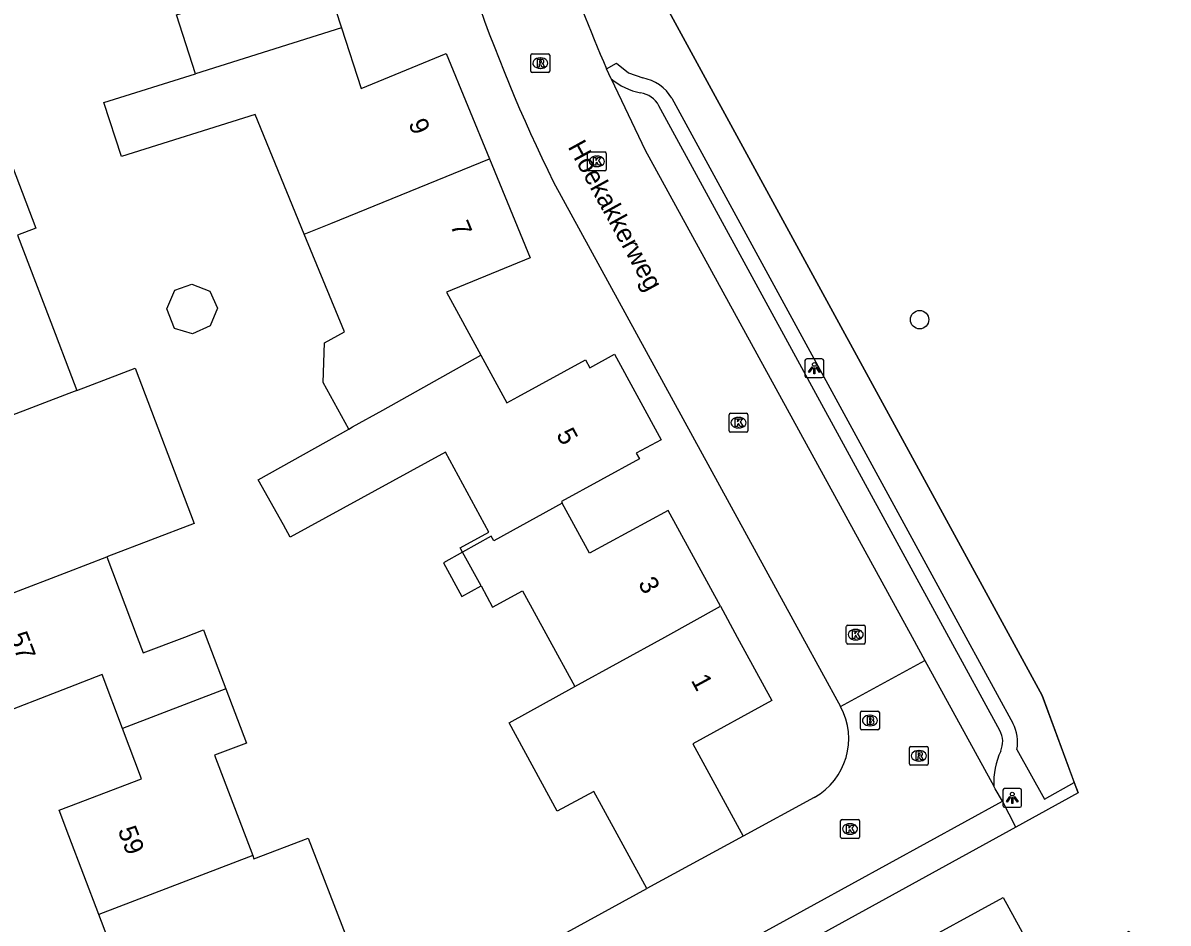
# Model space of a CAD drawing. Extents: x 159265 to 160143, y 383413 to 384319.
# Drawn here: x 159497.6 to 159558.4, y 383734.8 to 383782.6 of the extents above; entities that cross this region are included whole.
import ezdxf

# ---------------------------------------------------------------- set-up
doc = ezdxf.new("R2010")
doc.units = 0
for name, color, linetype in [('IMGEO_Boom', 7, 'Continuous'), ('IMGEO_Brandkraan', 7, 'Continuous'), ('IMGEO_Groenvoorziening', 7, 'Continuous'), ('IMGEO_Hek', 7, 'Continuous'), ('IMGEO_Kolk', 7, 'Continuous'), ('IMGEO_Lichtpunt', 7, 'Continuous'), ('IMGEO_Muur', 7, 'Continuous'), ('IMGEO_Openbare_ruimte_label', 7, 'Continuous'), ('IMGEO_Pand', 7, 'Continuous'), ('IMGEO_Pand_nummerreeks', 7, 'Continuous'), ('IMGEO_Rijbaan_lokaal_open', 7, 'Continuous'), ('IMGEO_Rioolput', 7, 'Continuous'), ('IMGEO_Voetpad_open', 7, 'Continuous')]:
    doc.layers.add(name, color=color, linetype=linetype)

msp = doc.modelspace()

# ---------------------------------------------------------------- linework, layer by layer
at = {"layer": 'IMGEO_Boom'}
msp.add_circle((159545.218, 383766.866), 0.489, dxfattribs=at)
at = {"layer": 'IMGEO_Brandkraan'}
for p, q in [((159542.079, 383745.133), (159542.079, 383745.985)), ((159542.154, 383746.059), (159543.006, 383746.059)), ((159542.567, 383745.839), (159542.592, 383745.839)), ((159543.08, 383745.985), (159543.08, 383745.133)), ((159543.006, 383745.059), (159542.154, 383745.059)), ((159542.59, 383745.279), (159542.565, 383745.279))]:
    msp.add_line(p, q, dxfattribs=at)
for points in [[(159542.079, 383745.133), (159542.079, 383745.985)], [(159542.154, 383746.059), (159543.006, 383746.059)], [(159542.427, 383745.759), (159542.427, 383745.359), (159542.64, 383745.359)], [(159542.658, 383745.759), (159542.427, 383745.759)], [(159542.606, 383745.678), (159542.552, 383745.678), (159542.552, 383745.602)], [(159543.08, 383745.985), (159543.08, 383745.133)], [(159543.006, 383745.059), (159542.154, 383745.059)], [(159542.552, 383745.602), (159542.605, 383745.602)], [(159542.614, 383745.526), (159542.552, 383745.526), (159542.552, 383745.445)], [(159542.552, 383745.445), (159542.614, 383745.445)]]:
    msp.add_lwpolyline(points, dxfattribs=at)
for centre, radius, start, end in [((159542.156, 383745.983), 0.0765, 91.55205, 178.44795), ((159542.156, 383745.983), 0.0765, 91.55205, 178.44795), ((159542.607, 383745.64), 0.0379, 267.82845, 90.93552), ((159542.662, 383745.614), 0.145, 59.4692, 91.53667), ((159542.687, 383745.661), 0.0922, 285.51372, 58.15012), ((159543.004, 383745.983), 0.0765, 1.55205, 88.44795), ((159543.004, 383745.983), 0.0765, 1.55205, 88.44795), ((159542.156, 383745.135), 0.0765, 181.55205, 268.44795), ((159542.156, 383745.135), 0.0765, 181.55205, 268.44795), ((159542.615, 383745.485), 0.0404, 269.87594, 90.50774), ((159542.646, 383745.61), 0.251, 268.66757, 293.53466), ((159542.692, 383745.469), 0.105, 301.31148, 78.98903), ((159543.004, 383745.135), 0.0765, 271.55205, 358.44795), ((159543.004, 383745.135), 0.0765, 271.55205, 358.44795)]:
    msp.add_arc(centre, radius, start, end, dxfattribs=at)
for centre, major_axis, ratio, start_param, end_param in [((159542.566, 383745.559), (-0.387, 0.002), 0.722429, 4.712389, 7.853982), ((159542.591, 383745.559), (-0.39, 0.002), 0.717154, 1.570796, 4.712389)]:
    msp.add_ellipse(centre, major_axis=major_axis, ratio=ratio, start_param=start_param, end_param=end_param, dxfattribs=at)
at = {"layer": 'IMGEO_Groenvoorziening'}
msp.add_lwpolyline([(159533.511, 383802.892), (159524.266, 383797.243), (159551.742, 383746.888), (159553.442, 383742.26)], dxfattribs=at)
at = {"layer": 'IMGEO_Hek'}
msp.add_lwpolyline([(159553.642, 383741.715), (159551.742, 383746.888), (159524.266, 383797.243)], dxfattribs=at)
at = {"layer": 'IMGEO_Kolk'}
for p, q in [((159527.561, 383774.853), (159527.561, 383775.705)), ((159527.636, 383775.779), (159528.488, 383775.779)), ((159528.049, 383775.559), (159528.074, 383775.559)), ((159528.562, 383775.705), (159528.562, 383774.853)), ((159528.072, 383774.999), (159528.047, 383774.999)), ((159528.488, 383774.779), (159527.636, 383774.779)), ((159535.093, 383760.964), (159535.093, 383761.816)), ((159535.168, 383761.89), (159536.02, 383761.89)), ((159535.581, 383761.67), (159535.606, 383761.67)), ((159536.094, 383761.816), (159536.094, 383760.964)), ((159536.02, 383760.89), (159535.168, 383760.89)), ((159535.604, 383761.11), (159535.579, 383761.11)), ((159541.324, 383749.701), (159541.324, 383750.553)), ((159541.399, 383750.627), (159542.251, 383750.627)), ((159542.325, 383750.553), (159542.325, 383749.701)), ((159541.812, 383750.407), (159541.837, 383750.407)), ((159542.251, 383749.627), (159541.399, 383749.627)), ((159541.835, 383749.847), (159541.81, 383749.847)), ((159541.02, 383739.37), (159541.02, 383740.222)), ((159541.095, 383740.296), (159541.947, 383740.296)), ((159542.021, 383740.222), (159542.021, 383739.37)), ((159541.508, 383740.076), (159541.533, 383740.076)), ((159541.947, 383739.296), (159541.095, 383739.296)), ((159541.531, 383739.516), (159541.506, 383739.516))]:
    msp.add_line(p, q, dxfattribs=at)
for points in [[(159527.561, 383774.853), (159527.561, 383775.705)], [(159527.636, 383775.779), (159528.488, 383775.779)], [(159527.882, 383775.479), (159528.005, 383775.479), (159528.005, 383775.328), (159528.135, 383775.479), (159528.299, 383775.479), (159528.153, 383775.328), (159528.306, 383775.079), (159528.154, 383775.079), (159528.069, 383775.243), (159528.005, 383775.176), (159528.005, 383775.079), (159527.882, 383775.079), (159527.882, 383775.479)], [(159528.562, 383775.705), (159528.562, 383774.853)], [(159528.488, 383774.779), (159527.636, 383774.779)], [(159535.093, 383760.964), (159535.093, 383761.816)], [(159535.168, 383761.89), (159536.02, 383761.89)], [(159535.414, 383761.59), (159535.537, 383761.59), (159535.537, 383761.439), (159535.667, 383761.59), (159535.831, 383761.59), (159535.685, 383761.439), (159535.838, 383761.19), (159535.686, 383761.19), (159535.601, 383761.354), (159535.537, 383761.287), (159535.537, 383761.19), (159535.414, 383761.19), (159535.414, 383761.59)], [(159536.094, 383761.816), (159536.094, 383760.964)], [(159536.02, 383760.89), (159535.168, 383760.89)], [(159541.324, 383749.701), (159541.324, 383750.553)], [(159541.399, 383750.627), (159542.251, 383750.627)], [(159542.325, 383750.553), (159542.325, 383749.701)], [(159541.645, 383750.327), (159541.768, 383750.327), (159541.768, 383750.176), (159541.898, 383750.327), (159542.062, 383750.327), (159541.916, 383750.176), (159542.069, 383749.927), (159541.917, 383749.927), (159541.832, 383750.091), (159541.768, 383750.024), (159541.768, 383749.927), (159541.645, 383749.927), (159541.645, 383750.327)], [(159542.251, 383749.627), (159541.399, 383749.627)], [(159541.02, 383739.37), (159541.02, 383740.222)], [(159541.095, 383740.296), (159541.947, 383740.296)], [(159542.021, 383740.222), (159542.021, 383739.37)], [(159541.341, 383739.996), (159541.464, 383739.996), (159541.464, 383739.845), (159541.594, 383739.996), (159541.758, 383739.996), (159541.612, 383739.845), (159541.765, 383739.596), (159541.613, 383739.596), (159541.528, 383739.76), (159541.464, 383739.693), (159541.464, 383739.596), (159541.341, 383739.596), (159541.341, 383739.996)], [(159541.947, 383739.296), (159541.095, 383739.296)]]:
    msp.add_lwpolyline(points, dxfattribs=at)
for centre, start, end in [((159527.638, 383775.703), 91.55205, 178.44795), ((159527.638, 383775.703), 91.55205, 178.44795), ((159528.486, 383775.703), 1.55205, 88.44795), ((159528.486, 383775.703), 1.55205, 88.44795), ((159527.638, 383774.855), 181.55205, 268.44795), ((159527.638, 383774.855), 181.55205, 268.44795), ((159528.486, 383774.855), 271.55205, 358.44795), ((159528.486, 383774.855), 271.55205, 358.44795), ((159535.17, 383761.814), 91.55205, 178.44795), ((159535.17, 383761.814), 91.55205, 178.44795), ((159536.018, 383761.814), 1.55205, 88.44795), ((159536.018, 383761.814), 1.55205, 88.44795), ((159535.17, 383760.966), 181.55205, 268.44795), ((159535.17, 383760.966), 181.55205, 268.44795), ((159536.018, 383760.966), 271.55205, 358.44795), ((159536.018, 383760.966), 271.55205, 358.44795), ((159541.401, 383750.551), 91.55205, 178.44795), ((159541.401, 383750.551), 91.55205, 178.44795), ((159542.249, 383750.551), 1.55205, 88.44795), ((159542.249, 383750.551), 1.55205, 88.44795), ((159541.401, 383749.703), 181.55205, 268.44795), ((159541.401, 383749.703), 181.55205, 268.44795), ((159542.249, 383749.703), 271.55205, 358.44795), ((159542.249, 383749.703), 271.55205, 358.44795), ((159541.097, 383740.22), 91.55205, 178.44795), ((159541.097, 383740.22), 91.55205, 178.44795), ((159541.945, 383740.22), 1.55205, 88.44795), ((159541.945, 383740.22), 1.55205, 88.44795), ((159541.097, 383739.372), 181.55205, 268.44795), ((159541.097, 383739.372), 181.55205, 268.44795), ((159541.945, 383739.372), 271.55205, 358.44795), ((159541.945, 383739.372), 271.55205, 358.44795)]:
    msp.add_arc(centre, 0.0765, start, end, dxfattribs=at)
for centre, major_axis, ratio, start_param, end_param in [((159528.048, 383775.279), (-0.387, 0.002), 0.722429, 4.712389, 7.853982), ((159528.073, 383775.279), (-0.39, 0.002), 0.717154, 1.570796, 4.712389), ((159535.58, 383761.39), (-0.387, 0.002), 0.722429, 4.712389, 7.853982), ((159535.605, 383761.39), (-0.39, 0.002), 0.717154, 1.570796, 4.712389), ((159541.811, 383750.127), (-0.387, 0.002), 0.722429, 4.712389, 7.853982), ((159541.836, 383750.127), (-0.39, 0.002), 0.717154, 1.570796, 4.712389), ((159541.507, 383739.796), (-0.387, 0.002), 0.722429, 4.712389, 7.853982), ((159541.532, 383739.796), (-0.39, 0.002), 0.717154, 1.570796, 4.712389)]:
    msp.add_ellipse(centre, major_axis=major_axis, ratio=ratio, start_param=start_param, end_param=end_param, dxfattribs=at)
at = {"layer": 'IMGEO_Lichtpunt'}
for p, q in [((159539.127, 383764.689), (159539.127, 383763.882)), ((159539.127, 383764.689), (159539.127, 383763.882)), ((159540.029, 383764.784), (159539.221, 383764.784)), ((159540.029, 383764.784), (159539.221, 383764.784)), ((159540.123, 383763.882), (159540.123, 383764.689)), ((159540.123, 383763.882), (159540.123, 383764.689)), ((159539.221, 383763.788), (159540.029, 383763.788)), ((159539.221, 383763.788), (159540.029, 383763.788)), ((159549.646, 383741.851), (159549.646, 383741.044)), ((159549.646, 383741.851), (159549.646, 383741.044)), ((159550.548, 383741.946), (159549.74, 383741.946)), ((159550.548, 383741.946), (159549.74, 383741.946)), ((159550.642, 383741.044), (159550.642, 383741.851)), ((159550.642, 383741.044), (159550.642, 383741.851)), ((159549.74, 383740.95), (159550.548, 383740.95)), ((159549.74, 383740.95), (159550.548, 383740.95))]:
    msp.add_line(p, q, dxfattribs=at)
for points in [[(159539.501, 383764.353), (159539.54, 383764.325), (159539.352, 383764.063), (159539.314, 383764.09), (159539.501, 383764.353)], [(159539.603, 383764.305), (159539.65, 383764.305), (159539.65, 383763.983), (159539.603, 383763.983), (159539.603, 383764.305)], [(159539.713, 383764.325), (159539.751, 383764.352), (159539.938, 383764.09), (159539.899, 383764.062), (159539.713, 383764.325)], [(159550.02, 383741.515), (159550.059, 383741.487), (159549.871, 383741.225), (159549.833, 383741.252), (159550.02, 383741.515)], [(159550.122, 383741.467), (159550.169, 383741.467), (159550.169, 383741.145), (159550.122, 383741.145), (159550.122, 383741.467)], [(159550.232, 383741.487), (159550.27, 383741.514), (159550.457, 383741.252), (159550.418, 383741.224), (159550.232, 383741.487)]]:
    msp.add_lwpolyline(points, dxfattribs=at)
for centre in [(159539.626, 383764.487), (159550.145, 383741.649)]:
    msp.add_circle(centre, 0.0994, dxfattribs=at)
for centre, start, end in [((159539.221, 383764.689), 90, 180), ((159539.221, 383764.689), 90, 180), ((159540.029, 383764.689), 0, 90), ((159540.029, 383764.689), 0, 90), ((159539.221, 383763.882), 180, 270), ((159539.221, 383763.882), 180, 270), ((159540.029, 383763.882), 270, 0), ((159540.029, 383763.882), 270, 360), ((159549.74, 383741.851), 90, 180), ((159549.74, 383741.851), 90, 180), ((159550.548, 383741.851), 0, 90), ((159550.548, 383741.851), 0, 90), ((159549.74, 383741.044), 180, 270), ((159549.74, 383741.044), 180, 270), ((159550.548, 383741.044), 270, 0), ((159550.548, 383741.044), 270, 360)]:
    msp.add_arc(centre, 0.0946, start, end, dxfattribs=at)
at = {"layer": 'IMGEO_Muur'}
msp.add_lwpolyline([(159516.72, 383728.963), (159530.718, 383736.629)], dxfattribs=at)
at = {"layer": 'IMGEO_Pand'}
for points in [[(159516.294, 383792.292), (159518.066, 383786.852), (159513.508, 383785.367), (159514.485, 383782.368)], [(159506.736, 383779.93), (159505.716, 383783.061), (159507.943, 383783.757), (159509.625, 383784.305), (159507.912, 383789.564)], [(159514.485, 383782.368), (159506.736, 383779.93)], [(159514.485, 383782.368), (159515.532, 383779.154), (159520.055, 383781.013), (159522.355, 383775.415)], [(159494.124, 383779.573), (159495.087, 383779.946), (159496.291, 383776.808), (159498.237, 383771.737), (159497.269, 383771.357)], [(159512.509, 383771.404), (159509.896, 383777.762), (159502.795, 383775.541), (159501.862, 383778.405), (159506.736, 383779.93)], [(159512.509, 383771.404), (159513.922, 383771.98), (159522.355, 383775.415)], [(159522.355, 383775.415), (159524.516, 383770.157), (159520.075, 383768.331), (159521.905, 383764.977)], [(159497.269, 383771.357), (159499.277, 383766.124), (159500, 383764.214), (159500.424, 383763.095)], [(159514.874, 383761.047), (159513.519, 383763.53), (159513.59, 383765.638), (159514.642, 383766.212), (159512.509, 383771.404)], [(159507.494, 383768.379), (159507.894, 383767.475), (159507.514, 383766.54), (159506.57, 383766.113), (159505.62, 383766.4), (159505.208, 383767.436), (159505.629, 383768.437), (159506.532, 383768.759), (159507.494, 383768.379)], [(159514.874, 383761.047), (159515.083, 383761.164), (159516.693, 383762.064), (159521.905, 383764.977)], [(159521.905, 383764.977), (159523.285, 383762.447), (159523.862, 383762.762), (159527.459, 383764.724), (159527.684, 383764.311), (159529.001, 383765.03), (159531.478, 383760.488), (159530.161, 383759.77), (159530.329, 383759.463), (159526.178, 383757.199), (159526.226, 383757.111)], [(159500.424, 383763.095), (159503.527, 383764.28), (159506.656, 383756.036), (159502.011, 383754.257)], [(159500.424, 383763.095), (159500, 383762.933), (159494.951, 383761.005)], [(159520.926, 383754.512), (159520.799, 383754.744), (159522.327, 383755.578), (159520.016, 383759.815), (159511.764, 383755.314), (159511.401, 383755.964), (159510.063, 383758.358), (159514.874, 383761.047)], [(159526.226, 383757.111), (159522.59, 383755.12), (159522.45, 383755.36), (159520.926, 383754.512)], [(159534.635, 383751.634), (159531.854, 383756.732), (159527.676, 383754.453), (159526.226, 383757.111)], [(159493.714, 383751.078), (159500, 383753.487), (159502.011, 383754.257)], [(159502.011, 383754.257), (159503.626, 383750), (159503.945, 383749.159), (159506.16, 383750), (159507.161, 383750.38), (159507.305, 383750), (159508.35, 383747.25)], [(159520.926, 383754.512), (159519.91, 383753.947), (159520.888, 383752.155), (159521.908, 383752.711)], [(159521.908, 383752.711), (159520.926, 383754.512)], [(159521.908, 383752.711), (159522.522, 383751.585), (159524.114, 383752.453), (159525.452, 383750), (159526.892, 383747.361)], [(159526.892, 383747.361), (159531.674, 383750), (159534.635, 383751.634)], [(159534.635, 383751.634), (159535.527, 383750), (159537.37, 383746.621), (159533.161, 383744.325), (159535.836, 383739.421)], [(159502.855, 383745.139), (159501.768, 383748.001), (159500, 383747.318), (159495.782, 383745.687), (159494.127, 383750), (159493.714, 383751.078)], [(159508.35, 383747.25), (159502.855, 383745.139)], [(159508.35, 383747.25), (159509.445, 383744.366), (159507.748, 383743.722), (159509.775, 383738.385)], [(159530.718, 383736.629), (159528.313, 383741.039), (159527.9, 383741.795), (159525.958, 383740.736), (159523.397, 383745.432), (159526.892, 383747.361)], [(159501.592, 383735.246), (159500, 383739.441), (159499.483, 383740.803), (159500, 383740.999), (159503.869, 383742.468), (159502.855, 383745.139)], [(159509.775, 383738.385), (159509.84, 383738.215), (159512.721, 383739.309), (159516.72, 383728.963)], [(159535.836, 383739.421), (159530.718, 383736.629)], [(159509.775, 383738.385), (159501.592, 383735.246)], [(159544.536, 383733.353), (159549.663, 383736.161), (159551.962, 383731.963), (159554.632, 383733.425), (159556.361, 383734.372), (159558.427, 383728.885), (159557.421, 383728.334), (159554.481, 383726.723), (159549.644, 383724.073), (159548.776, 383725.566)], [(159510.266, 383726.014), (159507.795, 383731.421), (159506.473, 383730.919), (159506.119, 383730.784), (159503.643, 383729.844), (159501.592, 383735.246)]]:
    msp.add_lwpolyline(points, dxfattribs=at)
at = {"layer": 'IMGEO_Rijbaan_lokaal_open'}
for points in [[(159528.819, 383779.67), (159528.579, 383780.199)], [(159528.819, 383779.67), (159530.627, 383775.874), (159544.816, 383750), (159545.499, 383748.755)], [(159525.766, 383774.174), (159538.994, 383750), (159541.019, 383746.299)], [(159541.019, 383746.299), (159545.499, 383748.755)], [(159545.499, 383748.755), (159549.159, 383742.08)], [(159549.623, 383741.269), (159549.239, 383741.934), (159549.159, 383742.08)], [(159539.62, 383741.467), (159535.836, 383739.421)], [(159521.593, 383725.9), (159549.623, 383741.269)], [(159516.72, 383728.963), (159530.718, 383736.629)]]:
    msp.add_lwpolyline(points, dxfattribs=at)
for centre, radius, start, end in [((159604.051, 383812.764), 87.28, 191.18399, 206.24048), ((159602.356, 383812.313), 80.463, 193.84948, 203.52252), ((159537.861, 383744.595), 3.588, 299.35135, 28.35421)]:
    msp.add_arc(centre, radius, start, end, dxfattribs=at)
at = {"layer": 'IMGEO_Rioolput'}
for p, q in [((159524.632, 383781.002), (159525.484, 383781.002)), ((159524.557, 383780.076), (159524.557, 383780.928)), ((159525.045, 383780.782), (159525.07, 383780.782)), ((159525.558, 383780.928), (159525.558, 383780.076)), ((159525.484, 383780.002), (159524.632, 383780.002)), ((159525.068, 383780.222), (159525.043, 383780.222)), ((159544.679, 383743.262), (159544.679, 383744.114)), ((159544.754, 383744.188), (159545.606, 383744.188)), ((159545.167, 383743.968), (159545.192, 383743.968)), ((159545.68, 383744.114), (159545.68, 383743.262)), ((159545.19, 383743.408), (159545.165, 383743.408)), ((159545.606, 383743.188), (159544.754, 383743.188))]:
    msp.add_line(p, q, dxfattribs=at)
for points in [[(159524.632, 383781.002), (159525.484, 383781.002)], [(159524.557, 383780.076), (159524.557, 383780.928)], [(159525.146, 383780.7), (159524.894, 383780.702), (159524.894, 383780.302)], [(159524.894, 383780.302), (159525.018, 383780.302), (159525.018, 383780.464), (159525.029, 383780.464)], [(159525.072, 383780.621), (159525.018, 383780.621), (159525.018, 383780.54)], [(159525.018, 383780.54), (159525.07, 383780.54)], [(159525.076, 383780.435), (159525.147, 383780.302), (159525.287, 383780.302), (159525.222, 383780.428)], [(159525.558, 383780.928), (159525.558, 383780.076)], [(159525.484, 383780.002), (159524.632, 383780.002)], [(159544.679, 383743.262), (159544.679, 383744.114)], [(159544.754, 383744.188), (159545.606, 383744.188)], [(159545.268, 383743.886), (159545.016, 383743.888), (159545.016, 383743.488)], [(159545.194, 383743.807), (159545.14, 383743.807), (159545.14, 383743.726)], [(159545.68, 383744.114), (159545.68, 383743.262)], [(159545.016, 383743.488), (159545.14, 383743.488), (159545.14, 383743.65), (159545.151, 383743.65)], [(159545.14, 383743.726), (159545.192, 383743.726)], [(159545.198, 383743.621), (159545.269, 383743.488), (159545.409, 383743.488), (159545.344, 383743.614)], [(159545.606, 383743.188), (159544.754, 383743.188)]]:
    msp.add_lwpolyline(points, dxfattribs=at)
for centre, radius, start, end in [((159524.634, 383780.926), 0.0765, 91.55205, 178.44795), ((159524.634, 383780.926), 0.0765, 91.55205, 178.44795), ((159525.482, 383780.926), 0.0765, 1.55205, 88.44795), ((159525.482, 383780.926), 0.0765, 1.55205, 88.44795), ((159525.028, 383780.411), 0.0533, 26.02933, 88.69889), ((159525.054, 383780.729), 0.19, 274.7715, 282.96867), ((159525.078, 383780.525), 0.0964, 77.00612, 93.18647), ((159525.092, 383780.582), 0.0378, 276.66336, 79.67722), ((159525.145, 383780.59), 0.109, 350.36119, 89.41601), ((159525.143, 383780.59), 0.112, 277.58423, 350.98172), ((159525.127, 383780.375), 0.108, 29.51342, 73.79051), ((159524.634, 383780.078), 0.0765, 181.55205, 268.44795), ((159524.634, 383780.078), 0.0765, 181.55205, 268.44795), ((159525.482, 383780.078), 0.0765, 271.55205, 358.44795), ((159525.482, 383780.078), 0.0765, 271.55205, 358.44795), ((159544.756, 383744.112), 0.0765, 91.55205, 178.44795), ((159544.756, 383744.112), 0.0765, 91.55205, 178.44795), ((159545.2, 383743.711), 0.0964, 77.00612, 93.18647), ((159545.214, 383743.768), 0.0378, 276.66336, 79.67722), ((159545.267, 383743.776), 0.109, 350.36119, 89.41601), ((159545.604, 383744.112), 0.0765, 1.55205, 88.44795), ((159545.604, 383744.112), 0.0765, 1.55205, 88.44795), ((159544.756, 383743.264), 0.0765, 181.55205, 268.44795), ((159544.756, 383743.264), 0.0765, 181.55205, 268.44795), ((159545.15, 383743.597), 0.0533, 26.02933, 88.69889), ((159545.176, 383743.915), 0.19, 274.7715, 282.96867), ((159545.265, 383743.776), 0.112, 277.58423, 350.98172), ((159545.249, 383743.561), 0.108, 29.51342, 73.79051), ((159545.604, 383743.264), 0.0765, 271.55205, 358.44795), ((159545.604, 383743.264), 0.0765, 271.55205, 358.44795)]:
    msp.add_arc(centre, radius, start, end, dxfattribs=at)
for centre, major_axis, ratio, start_param, end_param in [((159525.044, 383780.502), (-0.387, 0.002), 0.722429, 4.712389, 7.853982), ((159525.069, 383780.502), (-0.39, 0.002), 0.717154, 1.570796, 4.712389), ((159545.166, 383743.688), (-0.387, 0.002), 0.722429, 4.712389, 7.853982), ((159545.191, 383743.688), (-0.39, 0.002), 0.717154, 1.570796, 4.712389)]:
    msp.add_ellipse(centre, major_axis=major_axis, ratio=ratio, start_param=start_param, end_param=end_param, dxfattribs=at)
at = {"layer": 'IMGEO_Voetpad_open'}
for points in [[(159528.579, 383780.199), (159529.103, 383780.491), (159529.74, 383779.99), (159530.501, 383779.711)], [(159532.049, 383778.636), (159547.673, 383750), (159550.175, 383745.414)], [(159549.481, 383745.035), (159546.772, 383750), (159531.365, 383778.239)], [(159550.386, 383744.022), (159551.856, 383741.387), (159553.442, 383742.26)], [(159553.442, 383742.26), (159553.642, 383741.715), (159550.341, 383739.901)], [(159550.341, 383739.901), (159549.623, 383741.269)], [(159550.341, 383739.901), (159522.783, 383724.754)]]:
    msp.add_lwpolyline(points, dxfattribs=at)
for centre, radius, start, end in [((159531.002, 383782.255), 3.383, 229.8158, 259.50756), ((159530.121, 383777.512), 2.231, 30.24153, 80.2028), ((159530.123, 383777.515), 1.438, 30.25632, 79.4695), ((159548.398, 383744.435), 1.238, 336.09178, 29.00014), ((159548.415, 383744.435), 2.014, 348.16339, 29.07522), ((159553.283, 383742.218), 4.127, 155.44207, 181.91428)]:
    msp.add_arc(centre, radius, start, end, dxfattribs=at)

# ---------------------------------------------------------------- texts
at = {"layer": 'IMGEO_Openbare_ruimte_label'}
msp.add_text('Hoekakkerweg', height=1, rotation=298.69279, dxfattribs=at).set_placement((159526.498, 383776.055))
at = {"layer": 'IMGEO_Pand_nummerreeks'}
for s, rotation, p in [('9', 292.33941, (159518.032, 383777.307)), ('7', 292.33941, (159520.262, 383771.879)), ('5', 298.6133, (159525.882, 383760.765)), ('3', 298.61903, (159530.233, 383752.854)), ('57', 290.98693, (159496.806, 383750.058)), ('1', 298.6133, (159533.046, 383747.699)), ('59', 290.78659, (159502.586, 383739.73))]:
    msp.add_text(s, height=1, rotation=rotation, dxfattribs=at).set_placement(p)

doc.saveas('drawing.dxf')
